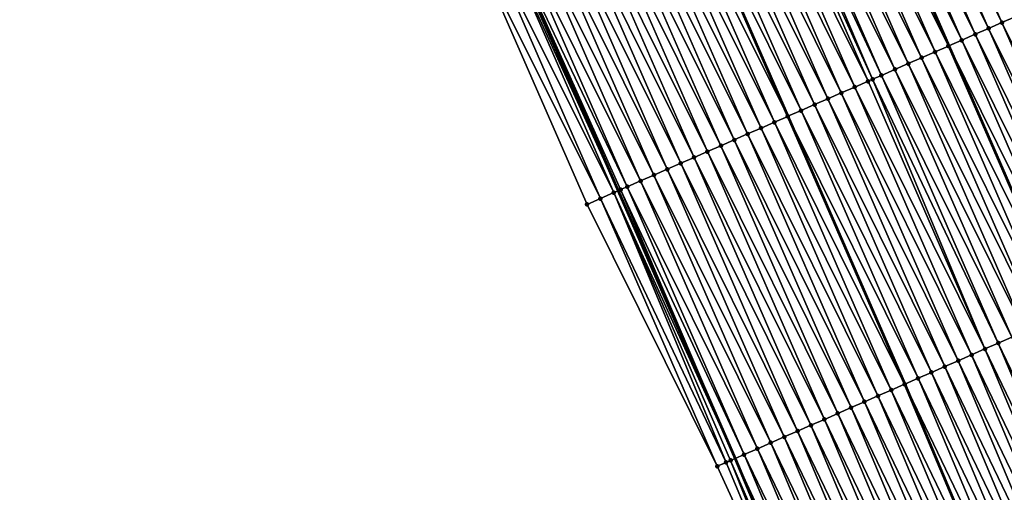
# Model space of a CAD drawing. Header units: feet. Extents: x 2017424 to 2024169, y 808042 to 818730.
# Tile 287 of 329: x 2023437 to 2023504, y 813171 to 813203. Entities that reach past the tile are written whole.
import ezdxf

# ---------------------------------------------------------------- set-up
doc = ezdxf.new("R2010")
doc.units = ezdxf.units.FT
doc.header["$MEASUREMENT"] = 0
for name, color, linetype, lineweight in [('EP_Travel Lane', 172, 'Continuous', 53), ('NB-Road Shots', 141, 'Continuous', 100), ('NB-Road X-Section', 40, 'Continuous', 13), ('STRIPING', 60, 'Continuous', 53)]:
    doc.layers.add(name, color=color, linetype=linetype, lineweight=lineweight)
doc.layers.add('I-77-MM15-17_NB-Surface-BORDER', color=7, linetype='Continuous')
doc.layers.add('I-77-MM15-17_NB-Surface-TIN', color=7, linetype='Continuous')

msp = doc.modelspace()

# ---------------------------------------------------------------- linework, layer by layer
at = {"layer": 'EP_Travel Lane'}
for points in [[(2023371.449695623, 813472.892696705, 326.5938106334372), (2023380.795184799, 813455.2186298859, 327.1322374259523), (2023390.02364402, 813437.2493236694, 327.7013616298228), (2023399.01652294, 813419.3938933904, 328.2628721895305), (2023408.070872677, 813401.3761900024, 328.8787481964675), (2023416.724848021, 813383.3546452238, 329.4557956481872), (2023425.378866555, 813365.3330105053, 330.0292703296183), (2023434.013600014, 813347.2615687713, 330.5942036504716), (2023442.604009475, 813329.208721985, 331.1415502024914), (2023451.244811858, 813311.0108459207, 331.6882756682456), (2023459.569727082, 813292.8331343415, 332.2104554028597), (2023467.895474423, 813274.6536058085, 332.6426963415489), (2023476.173951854, 813256.3434352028, 333.0959689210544), (2023484.331741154, 813238.0878300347, 333.524981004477), (2023492.490207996, 813219.8307086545, 333.8725731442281), (2023500.523173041, 813201.4333243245, 334.2589934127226), (2023508.520427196, 813183.1079765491, 334.7354333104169), (2023516.398043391, 813164.4391800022, 335.2132492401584), (2023523.936204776, 813145.9174991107, 335.5720610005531), (2023531.473768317, 813127.3972871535, 336.0061725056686), (2023538.035511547, 813111.2747198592, 336.4128975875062)], [(2023349.812466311, 813461.4026989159, 325.0343733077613), (2023359.122251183, 813443.7109964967, 325.6116527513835), (2023368.103608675, 813426.1983722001, 326.1246406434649), (2023377.053830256, 813408.3229158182, 326.7262671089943), (2023385.875022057, 813390.6683212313, 327.3341789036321), (2023394.530190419, 813372.6468372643, 327.8946966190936), (2023403.185622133, 813354.6248049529, 328.4334368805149), (2023411.782368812, 813336.6339787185, 328.9825244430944), (2023420.372991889, 813318.5806830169, 329.511720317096), (2023428.858886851, 813300.7223830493, 330.0091307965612), (2023437.182147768, 813282.5422272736, 330.4622820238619), (2023445.505345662, 813264.3622091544, 330.9222415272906), (2023453.668458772, 813246.2685382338, 331.3327702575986), (2023461.811636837, 813228.006736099, 331.7760458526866), (2023469.954345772, 813209.7444997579, 332.2092411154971), (2023477.905692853, 813191.5243459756, 332.6469170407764), (2023485.902966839, 813173.1989527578, 333.1211007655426), (2023493.506200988, 813155.1350730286, 333.5747173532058), (2023501.008854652, 813136.601273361, 334.0327772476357), (2023508.511752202, 813118.0668712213, 334.4599838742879), (2023515.046099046, 813101.9250791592, 334.8106257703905)]]:
    msp.add_polyline3d(points, dxfattribs=at)
at = {"layer": 'I-77-MM15-17_NB-Surface-BORDER', "color": 3, "linetype": 'Continuous', "lineweight": -3}
msp.add_polyline3d([(2023492.846535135, 813154.8665868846, 333.5110788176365), (2023484.68134851, 813172.6629261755, 332.9996934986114), (2023475.768105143, 813190.5869769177, 332.4583110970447), (2023467.8232611, 813208.7898379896, 332.013081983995), (2023460.137021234, 813227.2565420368, 331.6211557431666), (2023452.347383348, 813245.676566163, 331.2035544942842), (2023445.196295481, 813264.2199732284, 330.8909590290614), (2023435.971374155, 813281.9846266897, 330.3250207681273)], dxfattribs=at)
at = {"layer": 'I-77-MM15-17_NB-Surface-TIN', "color": 128, "linetype": 'Continuous', "lineweight": -3}
for points in [[(2023504.163456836, 813203.0250552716, 334.3880877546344), (2023496.119393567, 813221.4520076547, 334.0066065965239), (2023495.206357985, 813221.0441271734, 333.9732529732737)], [(2023504.163456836, 813203.0250552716, 334.3880877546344), (2023505.079707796, 813203.4256606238, 334.4193424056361), (2023496.119393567, 813221.4520076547, 334.0066065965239)], [(2023503.247220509, 813202.6244163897, 334.355164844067), (2023495.206357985, 813221.0441271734, 333.9732529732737), (2023494.293325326, 813220.6362401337, 333.9395472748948)], [(2023503.247220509, 813202.6244163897, 334.355164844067), (2023504.163456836, 813203.0250552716, 334.3880877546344), (2023495.206357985, 813221.0441271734, 333.9732529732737)], [(2023501.414723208, 813201.8231950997, 334.2921288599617), (2023493.380278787, 813220.2283842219, 333.9075126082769), (2023492.490207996, 813219.8307086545, 333.8725731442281)], [(2023502.33098876, 813202.2237670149, 334.3217198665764), (2023494.293325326, 813220.6362401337, 333.9395472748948), (2023493.380278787, 813220.2283842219, 333.9075126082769)], [(2023501.414723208, 813201.8231950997, 334.2921288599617), (2023502.33098876, 813202.2237670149, 334.3217198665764), (2023493.380278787, 813220.2283842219, 333.9075126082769)], [(2023502.33098876, 813202.2237670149, 334.3217198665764), (2023503.247220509, 813202.6244163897, 334.355164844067), (2023494.293325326, 813220.6362401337, 333.9395472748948)], [(2023499.582571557, 813201.0211817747, 334.1896854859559), (2023491.554528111, 813219.4119045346, 333.8022223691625), (2023490.641687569, 813219.0035866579, 333.7453882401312)], [(2023500.498496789, 813201.4225335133, 334.2580762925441), (2023492.467263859, 813219.8204574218, 333.8716724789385), (2023491.554528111, 813219.4119045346, 333.8022223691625)], [(2023499.582571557, 813201.0211817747, 334.1896854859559), (2023500.498496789, 813201.4225335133, 334.2580762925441), (2023491.554528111, 813219.4119045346, 333.8022223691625)], [(2023492.467263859, 813219.8204574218, 333.8716724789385), (2023500.523173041, 813201.4333243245, 334.2589934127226), (2023492.490207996, 813219.8307086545, 333.8725731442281)], [(2023500.498496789, 813201.4225335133, 334.2580762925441), (2023500.523173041, 813201.4333243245, 334.2589934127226), (2023492.467263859, 813219.8204574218, 333.8716724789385)], [(2023501.414723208, 813201.8231950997, 334.2921288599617), (2023492.490207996, 813219.8307086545, 333.8725731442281), (2023500.523173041, 813201.4333243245, 334.2589934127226)], [(2023498.666534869, 813200.620085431, 334.1340017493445), (2023490.641687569, 813219.0035866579, 333.7453882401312), (2023489.728857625, 813218.5952450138, 333.6872782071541)], [(2023498.666534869, 813200.620085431, 334.1340017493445), (2023499.582571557, 813201.0211817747, 334.1896854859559), (2023490.641687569, 813219.0035866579, 333.7453882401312)], [(2023496.834439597, 813199.8179429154, 334.0251305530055), (2023488.815978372, 813218.1870139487, 333.6351043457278), (2023487.903148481, 813217.7786721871, 333.5769880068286)], [(2023497.750475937, 813200.2190400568, 334.0808539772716), (2023489.728857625, 813218.5952450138, 333.6872782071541), (2023488.815978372, 813218.1870139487, 333.6351043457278)], [(2023496.834439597, 813199.8179429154, 334.0251305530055), (2023497.750475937, 813200.2190400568, 334.0808539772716), (2023488.815978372, 813218.1870139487, 333.6351043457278)], [(2023497.750475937, 813200.2190400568, 334.0808539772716), (2023498.666534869, 813200.620085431, 334.1340017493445), (2023489.728857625, 813218.5952450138, 333.6872782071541)], [(2023495.002370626, 813199.0157401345, 333.9132608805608), (2023486.990340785, 813217.3702806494, 333.5161995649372), (2023486.077596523, 813216.9617468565, 333.4477744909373)], [(2023495.3128839, 813199.1517528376, 333.934275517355), (2023487.432238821, 813217.5679996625, 333.5462173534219), (2023486.990340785, 813217.3702806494, 333.5161995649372)], [(2023495.002370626, 813199.0157401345, 333.9132608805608), (2023495.3128839, 813199.1517528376, 333.934275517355), (2023486.990340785, 813217.3702806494, 333.5161995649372)], [(2023495.918393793, 813199.4168674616, 333.9704861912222), (2023487.903148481, 813217.7786721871, 333.5769880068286), (2023487.432238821, 813217.5679996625, 333.5462173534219)], [(2023495.3128839, 813199.1517528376, 333.934275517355), (2023495.918393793, 813199.4168674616, 333.9704861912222), (2023487.432238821, 813217.5679996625, 333.5462173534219)], [(2023495.918393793, 813199.4168674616, 333.9704861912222), (2023496.834439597, 813199.8179429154, 334.0251305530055), (2023487.903148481, 813217.7786721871, 333.5769880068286)], [(2023494.086424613, 813198.6144360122, 333.8472392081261), (2023486.077596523, 813216.9617468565, 333.4477744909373), (2023485.164864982, 813216.553184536, 333.3778179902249)], [(2023494.086424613, 813198.6144360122, 333.8472392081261), (2023495.002370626, 813199.0157401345, 333.9132608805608), (2023486.077596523, 813216.9617468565, 333.4477744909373)], [(2023492.254567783, 813197.8117471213, 333.7111833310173), (2023484.252117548, 813216.1446578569, 333.3097748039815), (2023483.339342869, 813215.7361922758, 333.2450115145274)], [(2023493.170512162, 813198.213054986, 333.7773912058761), (2023485.164864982, 813216.553184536, 333.3778179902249), (2023484.252117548, 813216.1446578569, 333.3097748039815)], [(2023492.254567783, 813197.8117471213, 333.7111833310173), (2023493.170512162, 813198.213054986, 333.7773912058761), (2023484.252117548, 813216.1446578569, 333.3097748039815)], [(2023493.170512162, 813198.213054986, 333.7773912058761), (2023494.086424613, 813198.6144360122, 333.8472392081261), (2023485.164864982, 813216.553184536, 333.3778179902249)], [(2023490.422562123, 813197.0093992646, 333.5920954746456), (2023482.426526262, 813215.3278207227, 333.1852958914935), (2023481.522129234, 813214.9230366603, 333.1181058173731)], [(2023491.338558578, 813197.410587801, 333.6523662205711), (2023483.339342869, 813215.7361922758, 333.2450115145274), (2023482.426526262, 813215.3278207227, 333.1852958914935)], [(2023490.422562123, 813197.0093992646, 333.5920954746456), (2023491.338558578, 813197.410587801, 333.6523662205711), (2023482.426526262, 813215.3278207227, 333.1852958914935)], [(2023491.338558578, 813197.410587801, 333.6523662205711), (2023492.254567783, 813197.8117471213, 333.7111833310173), (2023483.339342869, 813215.7361922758, 333.2450115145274)], [(2023489.506565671, 813196.6082107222, 333.5318244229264), (2023481.513776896, 813214.9192983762, 333.117485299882), (2023480.60105902, 813214.510705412, 333.0458837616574)], [(2023481.513776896, 813214.9192983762, 333.117485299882), (2023489.514884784, 813196.6118543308, 333.5323718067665), (2023481.522129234, 813214.9230366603, 333.1181058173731)], [(2023489.506565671, 813196.6082107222, 333.5318244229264), (2023489.514884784, 813196.6118543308, 333.5323718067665), (2023481.513776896, 813214.9192983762, 333.117485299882)], [(2023490.422562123, 813197.0093992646, 333.5920954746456), (2023481.522129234, 813214.9230366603, 333.1181058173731), (2023489.514884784, 813196.6118543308, 333.5323718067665)], [(2023487.67475547, 813195.8054149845, 333.3904524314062), (2023479.688336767, 813214.1021222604, 332.9748089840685), (2023478.775631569, 813213.6935008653, 332.9016812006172)], [(2023488.590679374, 813196.2067697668, 333.4589946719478), (2023480.60105902, 813214.510705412, 333.0458837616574), (2023479.688336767, 813214.1021222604, 332.9748089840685)], [(2023487.67475547, 813195.8054149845, 333.3904524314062), (2023488.590679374, 813196.2067697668, 333.4589946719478), (2023479.688336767, 813214.1021222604, 332.9748089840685)], [(2023488.590679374, 813196.2067697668, 333.4589946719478), (2023489.506565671, 813196.6082107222, 333.5318244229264), (2023480.60105902, 813214.510705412, 333.0458837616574)], [(2023486.758851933, 813195.4040135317, 333.3195881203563), (2023478.775631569, 813213.6935008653, 332.9016812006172), (2023477.862902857, 813213.2849321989, 332.8313840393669)], [(2023486.758851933, 813195.4040135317, 333.3195881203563), (2023487.67475547, 813195.8054149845, 333.3904524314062), (2023478.775631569, 813213.6935008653, 332.9016812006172)], [(2023484.926977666, 813194.6013645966, 333.1855202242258), (2023476.950147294, 813212.8764237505, 332.7643195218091), (2023476.037361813, 813212.4679823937, 332.7008566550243)], [(2023485.842926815, 813195.0026615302, 333.2511842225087), (2023477.862902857, 813213.2849321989, 332.8313840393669), (2023476.950147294, 813212.8764237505, 332.7643195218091)], [(2023484.926977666, 813194.6013645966, 333.1855202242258), (2023485.842926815, 813195.0026615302, 333.2511842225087), (2023476.950147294, 813212.8764237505, 332.7643195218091)], [(2023485.842926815, 813195.0026615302, 333.2511842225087), (2023486.758851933, 813195.4040135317, 333.3195881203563), (2023477.862902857, 813213.2849321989, 332.8313840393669)], [(2023483.095067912, 813193.7987969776, 333.0554981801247), (2023475.124646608, 813212.0593834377, 332.6289334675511), (2023474.211959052, 813211.6507224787, 332.5536817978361)], [(2023484.011008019, 813194.2001146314, 333.1221931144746), (2023476.037361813, 813212.4679823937, 332.7008566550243), (2023475.124646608, 813212.0593834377, 332.6289334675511)], [(2023483.095067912, 813193.7987969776, 333.0554981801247), (2023484.011008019, 813194.2001146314, 333.1221931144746), (2023475.124646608, 813212.0593834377, 332.6289334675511)], [(2023484.011008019, 813194.2001146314, 333.1221931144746), (2023484.926977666, 813194.6013645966, 333.1855202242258), (2023476.037361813, 813212.4679823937, 332.7008566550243)], [(2023482.179176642, 813193.3973674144, 332.9832352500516), (2023474.211959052, 813211.6507224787, 332.5536817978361), (2023473.299262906, 813211.2420807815, 332.4794641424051)], [(2023482.179176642, 813193.3973674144, 332.9832352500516), (2023483.095067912, 813193.7987969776, 333.0554981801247), (2023474.211959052, 813211.6507224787, 332.5536817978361)], [(2023480.347370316, 813192.5945627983, 332.8414215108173), (2023472.386554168, 813210.8334673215, 332.4067623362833), (2023471.473816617, 813210.4249184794, 332.3375293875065)], [(2023481.263280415, 813192.9959492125, 332.9115375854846), (2023473.299262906, 813211.2420807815, 332.4794641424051), (2023472.386554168, 813210.8334673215, 332.4067623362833)], [(2023480.347370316, 813192.5945627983, 332.8414215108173), (2023481.263280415, 813192.9959492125, 332.9115375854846), (2023472.386554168, 813210.8334673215, 332.4067623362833)], [(2023481.263280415, 813192.9959492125, 332.9115375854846), (2023482.179176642, 813193.3973674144, 332.9832352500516), (2023473.299262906, 813211.2420807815, 332.4794641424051)], [(2023478.515552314, 813191.7917849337, 332.700938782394), (2023470.561146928, 813210.0162174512, 332.260126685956), (2023469.954345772, 813209.7444997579, 332.2092411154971)], [(2023479.431430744, 813192.1932439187, 332.7746655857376), (2023471.473816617, 813210.4249184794, 332.3375293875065), (2023470.561146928, 813210.0162174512, 332.260126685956)], [(2023478.515552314, 813191.7917849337, 332.700938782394), (2023479.431430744, 813192.1932439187, 332.7746655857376), (2023470.561146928, 813210.0162174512, 332.260126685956)], [(2023479.431430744, 813192.1932439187, 332.7746655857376), (2023480.347370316, 813192.5945627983, 332.8414215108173), (2023471.473816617, 813210.4249184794, 332.3375293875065)], [(2023477.599766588, 813191.390113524, 332.6166428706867), (2023469.648488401, 813209.6074913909, 332.181380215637), (2023468.735915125, 813209.1985741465, 332.0923704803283)], [(2023469.648488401, 813209.6074913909, 332.181380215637), (2023477.905692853, 813191.5243459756, 332.6469170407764), (2023469.831891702, 813209.6896664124, 332.1989722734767)], [(2023477.599766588, 813191.390113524, 332.6166428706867), (2023477.905692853, 813191.5243459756, 332.6469170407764), (2023469.648488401, 813209.6074913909, 332.181380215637)], [(2023469.831891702, 813209.6896664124, 332.1989722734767), (2023477.905692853, 813191.5243459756, 332.6469170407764), (2023469.954345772, 813209.7444997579, 332.2092411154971)], [(2023478.062990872, 813191.5933642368, 332.6624831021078), (2023478.515552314, 813191.7917849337, 332.700938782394), (2023469.954345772, 813209.7444997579, 332.2092411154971)], [(2023478.062990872, 813191.5933642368, 332.6624831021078), (2023469.954345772, 813209.7444997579, 332.2092411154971), (2023477.905692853, 813191.5243459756, 332.6469170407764)], [(2023476.68406204, 813190.9882560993, 332.5230918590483), (2023468.735915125, 813209.1985741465, 332.0923704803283), (2023467.8232611, 813208.7898379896, 332.013081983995)], [(2023475.768105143, 813190.5869769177, 332.4583110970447), (2023476.68406204, 813190.9882560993, 332.5230918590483), (2023467.8232611, 813208.7898379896, 332.013081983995)], [(2023476.68406204, 813190.9882560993, 332.5230918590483), (2023477.599766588, 813191.390113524, 332.6166428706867), (2023468.735915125, 813209.1985741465, 332.0923704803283)], [(2023513.077233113, 813185.099783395, 334.8687070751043), (2023505.079707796, 813203.4256606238, 334.4193424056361), (2023504.163456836, 813203.0250552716, 334.3880877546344)], [(2023511.244644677, 813184.298770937, 334.8160618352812), (2023503.247220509, 813202.6244163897, 334.355164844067), (2023502.33098876, 813202.2237670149, 334.3217198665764)], [(2023512.160943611, 813184.6992663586, 334.8418467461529), (2023504.163456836, 813203.0250552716, 334.3880877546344), (2023503.247220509, 813202.6244163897, 334.355164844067)], [(2023511.244644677, 813184.298770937, 334.8160618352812), (2023512.160943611, 813184.6992663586, 334.8418467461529), (2023503.247220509, 813202.6244163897, 334.355164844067)], [(2023512.160943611, 813184.6992663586, 334.8418467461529), (2023513.077233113, 813185.099783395, 334.8687070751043), (2023504.163456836, 813203.0250552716, 334.3880877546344)], [(2023510.32843617, 813183.8980683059, 334.7799673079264), (2023502.33098876, 813202.2237670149, 334.3217198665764), (2023501.414723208, 813201.8231950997, 334.2921288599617)], [(2023510.32843617, 813183.8980683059, 334.7799673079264), (2023511.244644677, 813184.298770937, 334.8160618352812), (2023502.33098876, 813202.2237670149, 334.3217198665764)], [(2023508.474167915, 813183.0877381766, 334.7333210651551), (2023500.498496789, 813201.4225335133, 334.2580762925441), (2023499.582571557, 813201.0211817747, 334.1896854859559)], [(2023500.498496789, 813201.4225335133, 334.2580762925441), (2023508.520427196, 813183.1079765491, 334.7354333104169), (2023500.523173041, 813201.4333243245, 334.2589934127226)], [(2023508.495783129, 813183.0972038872, 334.7346876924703), (2023508.520427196, 813183.1079765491, 334.7354333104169), (2023500.498496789, 813201.4225335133, 334.2580762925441)], [(2023508.474167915, 813183.0877381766, 334.7333210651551), (2023508.495783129, 813183.0972038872, 334.7346876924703), (2023500.498496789, 813201.4225335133, 334.2580762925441)], [(2023509.412065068, 813183.4977382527, 334.7624102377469), (2023501.414723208, 813201.8231950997, 334.2921288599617), (2023500.523173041, 813201.4333243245, 334.2589934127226)], [(2023509.412065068, 813183.4977382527, 334.7624102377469), (2023500.523173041, 813201.4333243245, 334.2589934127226), (2023508.520427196, 813183.1079765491, 334.7354333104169)], [(2023509.412065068, 813183.4977382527, 334.7624102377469), (2023510.32843617, 813183.8980683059, 334.7799673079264), (2023501.414723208, 813201.8231950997, 334.2921288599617)], [(2023506.663782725, 813182.294843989, 334.6150011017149), (2023498.666534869, 813200.620085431, 334.1340017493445), (2023497.750475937, 813200.2190400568, 334.0808539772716)], [(2023507.579820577, 813182.6959376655, 334.6705519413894), (2023499.582571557, 813201.0211817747, 334.1896854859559), (2023498.666534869, 813200.620085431, 334.1340017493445)], [(2023506.663782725, 813182.294843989, 334.6150011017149), (2023507.579820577, 813182.6959376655, 334.6705519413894), (2023498.666534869, 813200.620085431, 334.1340017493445)], [(2023507.579820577, 813182.6959376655, 334.6705519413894), (2023508.474167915, 813183.0877381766, 334.7333210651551), (2023499.582571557, 813201.0211817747, 334.1896854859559)], [(2023504.831785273, 813181.492477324, 334.4949778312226), (2023496.834439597, 813199.8179429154, 334.0251305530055), (2023495.918393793, 813199.4168674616, 333.9704861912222)], [(2023505.747778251, 813181.8936738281, 334.5556448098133), (2023497.750475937, 813200.2190400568, 334.0808539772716), (2023496.834439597, 813199.8179429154, 334.0251305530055)], [(2023504.831785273, 813181.492477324, 334.4949778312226), (2023505.747778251, 813181.8936738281, 334.5556448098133), (2023496.834439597, 813199.8179429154, 334.0251305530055)], [(2023505.747778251, 813181.8936738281, 334.5556448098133), (2023506.663782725, 813182.294843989, 334.6150011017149), (2023497.750475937, 813200.2190400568, 334.0808539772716)], [(2023502.999798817, 813180.6900854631, 334.373700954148), (2023495.3128839, 813199.1517528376, 333.934275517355), (2023495.002370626, 813199.0157401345, 333.9132608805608)], [(2023503.915788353, 813181.0912898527, 334.4347602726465), (2023495.918393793, 813199.4168674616, 333.9704861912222), (2023495.3128839, 813199.1517528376, 333.934275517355)], [(2023502.999798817, 813180.6900854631, 334.373700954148), (2023503.915788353, 813181.0912898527, 334.4347602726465), (2023495.3128839, 813199.1517528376, 333.934275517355)], [(2023503.915788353, 813181.0912898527, 334.4347602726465), (2023504.831785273, 813181.492477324, 334.4949778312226), (2023495.918393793, 813199.4168674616, 333.9704861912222)], [(2023502.083855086, 813180.2887761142, 334.3074194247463), (2023494.086424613, 813198.6144360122, 333.8472392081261), (2023493.170512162, 813198.213054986, 333.7773912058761)], [(2023502.999798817, 813180.6900854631, 334.373700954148), (2023495.002370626, 813199.0157401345, 333.9132608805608), (2023494.086424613, 813198.6144360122, 333.8472392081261)], [(2023502.083855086, 813180.2887761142, 334.3074194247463), (2023502.999798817, 813180.6900854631, 334.373700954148), (2023494.086424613, 813198.6144360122, 333.8472392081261)], [(2023500.252020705, 813179.4860357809, 334.1688044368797), (2023492.254567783, 813197.8117471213, 333.7111833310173), (2023491.338558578, 813197.410587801, 333.6523662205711)], [(2023501.16793857, 813179.887404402, 334.2380350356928), (2023493.170512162, 813198.213054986, 333.7773912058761), (2023492.254567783, 813197.8117471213, 333.7111833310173)], [(2023500.252020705, 813179.4860357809, 334.1688044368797), (2023501.16793857, 813179.887404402, 334.2380350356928), (2023492.254567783, 813197.8117471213, 333.7111833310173)], [(2023501.16793857, 813179.887404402, 334.2380350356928), (2023502.083855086, 813180.2887761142, 334.3074194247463), (2023493.170512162, 813198.213054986, 333.7773912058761)], [(2023499.336072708, 813179.0847362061, 334.1030092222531), (2023491.338558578, 813197.410587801, 333.6523662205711), (2023490.422562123, 813197.0093992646, 333.5920954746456)], [(2023499.336072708, 813179.0847362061, 334.1030092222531), (2023500.252020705, 813179.4860357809, 334.1688044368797), (2023491.338558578, 813197.410587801, 333.6523662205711)], [(2023497.504182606, 813178.2821235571, 333.9707471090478), (2023489.506565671, 813196.6082107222, 333.5318244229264), (2023488.590679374, 813196.2067697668, 333.4589946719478)], [(2023489.506565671, 813196.6082107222, 333.5318244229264), (2023497.512467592, 813178.2857534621, 333.9713442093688), (2023489.514884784, 813196.6118543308, 333.5323718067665)], [(2023497.504182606, 813178.2821235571, 333.9707471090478), (2023497.512467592, 813178.2857534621, 333.9713442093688), (2023489.506565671, 813196.6082107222, 333.5318244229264)], [(2023498.420128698, 813178.6834274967, 334.0367595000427), (2023490.422562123, 813197.0093992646, 333.5920954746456), (2023489.514884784, 813196.6118543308, 333.5323718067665)], [(2023498.420128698, 813178.6834274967, 334.0367595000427), (2023489.514884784, 813196.6118543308, 333.5323718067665), (2023497.512467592, 813178.2857534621, 333.9713442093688)], [(2023498.420128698, 813178.6834274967, 334.0367595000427), (2023499.336072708, 813179.0847362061, 334.1030092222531), (2023490.422562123, 813197.0093992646, 333.5920954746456)], [(2023495.672288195, 813177.47952078, 333.8389761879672), (2023487.67475547, 813195.8054149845, 333.3904524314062), (2023486.758851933, 813195.4040135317, 333.3195881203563)], [(2023496.58822957, 813177.880835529, 333.9055263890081), (2023488.590679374, 813196.2067697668, 333.4589946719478), (2023487.67475547, 813195.8054149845, 333.3904524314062)], [(2023495.672288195, 813177.47952078, 333.8389761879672), (2023496.58822957, 813177.880835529, 333.9055263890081), (2023487.67475547, 813195.8054149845, 333.3904524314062)], [(2023496.58822957, 813177.880835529, 333.9055263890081), (2023497.504182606, 813178.2821235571, 333.9707471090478), (2023488.590679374, 813196.2067697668, 333.4589946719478)], [(2023494.756369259, 813177.0781546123, 333.7698676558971), (2023486.758851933, 813195.4040135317, 333.3195881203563), (2023485.842926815, 813195.0026615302, 333.2511842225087)], [(2023494.756369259, 813177.0781546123, 333.7698676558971), (2023495.672288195, 813177.47952078, 333.8389761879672), (2023486.758851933, 813195.4040135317, 333.3195881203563)], [(2023492.924476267, 813176.275548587, 333.6379351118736), (2023484.926977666, 813194.6013645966, 333.1855202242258), (2023484.011008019, 813194.2001146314, 333.1221931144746)], [(2023493.840431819, 813176.676830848, 333.702868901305), (2023485.842926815, 813195.0026615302, 333.2511842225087), (2023484.926977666, 813194.6013645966, 333.1855202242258)], [(2023492.924476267, 813176.275548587, 333.6379351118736), (2023493.840431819, 813176.676830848, 333.702868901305), (2023484.926977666, 813194.6013645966, 333.1855202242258)], [(2023493.840431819, 813176.676830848, 333.702868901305), (2023494.756369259, 813177.0781546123, 333.7698676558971), (2023485.842926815, 813195.0026615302, 333.2511842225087)], [(2023491.092526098, 813175.473073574, 333.5125210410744), (2023483.095067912, 813193.7987969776, 333.0554981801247), (2023482.179176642, 813193.3973674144, 332.9832352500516)], [(2023492.008495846, 813175.8743233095, 333.575836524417), (2023484.011008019, 813194.2001146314, 333.1221931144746), (2023483.095067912, 813193.7987969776, 333.0554981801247)], [(2023491.092526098, 813175.473073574, 333.5125210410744), (2023492.008495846, 813175.8743233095, 333.575836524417), (2023483.095067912, 813193.7987969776, 333.0554981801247)], [(2023492.008495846, 813175.8743233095, 333.575836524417), (2023492.924476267, 813176.275548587, 333.6379351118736), (2023484.011008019, 813194.2001146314, 333.1221931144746)], [(2023490.176598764, 813175.0717266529, 333.4443701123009), (2023482.179176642, 813193.3973674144, 332.9832352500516), (2023481.263280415, 813192.9959492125, 332.9115375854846)], [(2023490.176598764, 813175.0717266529, 333.4443701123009), (2023491.092526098, 813175.473073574, 333.5125210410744), (2023482.179176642, 813193.3973674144, 332.9832352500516)], [(2023488.344741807, 813174.2690380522, 333.3083290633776), (2023480.347370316, 813192.5945627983, 332.8414215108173), (2023479.431430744, 813192.1932439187, 332.7746655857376)], [(2023489.260671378, 813174.6703798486, 333.3762250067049), (2023481.263280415, 813192.9959492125, 332.9115375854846), (2023480.347370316, 813192.5945627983, 332.8414215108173)], [(2023488.344741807, 813174.2690380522, 333.3083290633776), (2023489.260671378, 813174.6703798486, 333.3762250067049), (2023480.347370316, 813192.5945627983, 332.8414215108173)], [(2023489.260671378, 813174.6703798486, 333.3762250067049), (2023490.176598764, 813175.0717266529, 333.4443701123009), (2023481.263280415, 813192.9959492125, 332.9115375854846)], [(2023486.512891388, 813173.4663344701, 333.1715426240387), (2023478.515552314, 813191.7917849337, 332.700938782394), (2023478.062990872, 813191.5933642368, 332.6624831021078)], [(2023487.428792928, 813173.8677404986, 333.242634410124), (2023479.431430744, 813192.1932439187, 332.7746655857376), (2023478.515552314, 813191.7917849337, 332.700938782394)], [(2023486.512891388, 813173.4663344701, 333.1715426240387), (2023487.428792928, 813173.8677404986, 333.242634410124), (2023478.515552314, 813191.7917849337, 332.700938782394)], [(2023487.428792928, 813173.8677404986, 333.242634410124), (2023488.344741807, 813174.2690380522, 333.3083290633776), (2023479.431430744, 813192.1932439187, 332.7746655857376)], [(2023485.287426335, 813172.9290446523, 333.0675010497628), (2023477.599766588, 813191.390113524, 332.6166428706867), (2023476.68406204, 813190.9882560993, 332.5230918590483)], [(2023477.599766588, 813191.390113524, 332.6166428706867), (2023485.902966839, 813173.1989527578, 333.1211007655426), (2023477.905692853, 813191.5243459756, 332.6469170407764)], [(2023485.597030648, 813173.0648349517, 333.0957992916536), (2023485.902966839, 813173.1989527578, 333.1211007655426), (2023477.599766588, 813191.390113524, 332.6166428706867)], [(2023485.287426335, 813172.9290446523, 333.0675010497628), (2023485.597030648, 813173.0648349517, 333.0957992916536), (2023477.599766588, 813191.390113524, 332.6166428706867)], [(2023478.062990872, 813191.5933642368, 332.6624831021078), (2023477.905692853, 813191.5243459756, 332.6469170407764), (2023485.902966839, 813173.1989527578, 333.1211007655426)], [(2023486.512891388, 813173.4663344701, 333.1715426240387), (2023478.062990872, 813191.5933642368, 332.6624831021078), (2023485.902966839, 813173.1989527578, 333.1211007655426)], [(2023484.68134851, 813172.6629261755, 332.9996934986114), (2023476.68406204, 813190.9882560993, 332.5230918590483), (2023475.768105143, 813190.5869769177, 332.4583110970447)], [(2023484.68134851, 813172.6629261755, 332.9996934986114), (2023485.287426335, 813172.9290446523, 333.0675010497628), (2023476.68406204, 813190.9882560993, 332.5230918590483)], [(2023511.724319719, 813162.5401901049, 334.904573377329), (2023503.915788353, 813181.0912898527, 334.4347602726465), (2023502.999798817, 813180.6900854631, 334.373700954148)], [(2023512.650746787, 813162.9166667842, 334.9683238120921), (2023504.831785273, 813181.492477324, 334.4949778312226), (2023503.915788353, 813181.0912898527, 334.4347602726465)], [(2023511.724319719, 813162.5401901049, 334.904573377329), (2023512.650746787, 813162.9166667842, 334.9683238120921), (2023503.915788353, 813181.0912898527, 334.4347602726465)], [(2023509.871486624, 813161.7871847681, 334.7744098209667), (2023502.083855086, 813180.2887761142, 334.3074194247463), (2023501.16793857, 813179.887404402, 334.2380350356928)], [(2023510.797886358, 813162.1637289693, 334.8416192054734), (2023502.999798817, 813180.6900854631, 334.373700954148), (2023502.083855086, 813180.2887761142, 334.3074194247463)], [(2023509.871486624, 813161.7871847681, 334.7744098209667), (2023510.797886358, 813162.1637289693, 334.8416192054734), (2023502.083855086, 813180.2887761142, 334.3074194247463)], [(2023510.797886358, 813162.1637289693, 334.8416192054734), (2023511.724319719, 813162.5401901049, 334.904573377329), (2023502.999798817, 813180.6900854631, 334.373700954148)], [(2023508.945122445, 813161.4105527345, 334.7027010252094), (2023501.16793857, 813179.887404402, 334.2380350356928), (2023500.252020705, 813179.4860357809, 334.1688044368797)], [(2023508.945122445, 813161.4105527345, 334.7027010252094), (2023509.871486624, 813161.7871847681, 334.7744098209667), (2023501.16793857, 813179.887404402, 334.2380350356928)], [(2023507.092382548, 813160.6573171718, 334.560743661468), (2023499.336072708, 813179.0847362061, 334.1030092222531), (2023498.420128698, 813178.6834274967, 334.0367595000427)], [(2023508.018761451, 813161.0339128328, 334.6305891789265), (2023500.252020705, 813179.4860357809, 334.1688044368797), (2023499.336072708, 813179.0847362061, 334.1030092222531)], [(2023507.092382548, 813160.6573171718, 334.560743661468), (2023508.018761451, 813161.0339128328, 334.6305891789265), (2023499.336072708, 813179.0847362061, 334.1030092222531)], [(2023508.018761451, 813161.0339128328, 334.6305891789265), (2023508.945122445, 813161.4105527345, 334.7027010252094), (2023500.252020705, 813179.4860357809, 334.1688044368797)], [(2023505.239594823, 813159.9041997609, 334.424838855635), (2023497.504182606, 813178.2821235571, 333.9707471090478), (2023496.58822957, 813177.880835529, 333.9055263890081)], [(2023497.504182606, 813178.2821235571, 333.9707471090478), (2023505.247835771, 813159.9075501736, 334.4254718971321), (2023497.512467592, 813178.2857534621, 333.9713442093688)], [(2023505.239594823, 813159.9041997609, 334.424838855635), (2023505.247835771, 813159.9075501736, 334.4254718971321), (2023497.504182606, 813178.2821235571, 333.9707471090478)], [(2023506.165963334, 813160.2808210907, 334.4959993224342), (2023498.420128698, 813178.6834274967, 334.0367595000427), (2023497.512467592, 813178.2857534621, 333.9713442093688)], [(2023506.165963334, 813160.2808210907, 334.4959993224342), (2023497.512467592, 813178.2857534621, 333.9713442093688), (2023505.247835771, 813159.9075501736, 334.4254718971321)], [(2023506.165963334, 813160.2808210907, 334.4959993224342), (2023507.092382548, 813160.6573171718, 334.560743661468), (2023498.420128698, 813178.6834274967, 334.0367595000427)], [(2023504.313205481, 813159.5276298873, 334.356314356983), (2023496.58822957, 813177.880835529, 333.9055263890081), (2023495.672288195, 813177.47952078, 333.8389761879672)], [(2023504.313205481, 813159.5276298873, 334.356314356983), (2023505.239594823, 813159.9041997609, 334.424838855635), (2023496.58822957, 813177.880835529, 333.9055263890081)], [(2023502.460360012, 813158.7746551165, 334.2277165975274), (2023494.756369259, 813177.0781546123, 333.7698676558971), (2023493.840431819, 813176.676830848, 333.702868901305)], [(2023503.386773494, 813159.1511653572, 334.2931862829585), (2023495.672288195, 813177.47952078, 333.8389761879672), (2023494.756369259, 813177.0781546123, 333.7698676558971)], [(2023502.460360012, 813158.7746551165, 334.2277165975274), (2023503.386773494, 813159.1511653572, 334.2931862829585), (2023494.756369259, 813177.0781546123, 333.7698676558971)], [(2023503.386773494, 813159.1511653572, 334.2931862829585), (2023504.313205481, 813159.5276298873, 334.356314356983), (2023495.672288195, 813177.47952078, 333.8389761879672)], [(2023500.607534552, 813158.0216309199, 334.0965869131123), (2023492.924476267, 813176.275548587, 333.6379351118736), (2023492.008495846, 813175.8743233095, 333.575836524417)], [(2023501.533956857, 813158.3981193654, 334.1609400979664), (2023493.840431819, 813176.676830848, 333.702868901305), (2023492.924476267, 813176.275548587, 333.6379351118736)], [(2023500.607534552, 813158.0216309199, 334.0965869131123), (2023501.533956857, 813158.3981193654, 334.1609400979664), (2023492.924476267, 813176.275548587, 333.6379351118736)], [(2023501.533956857, 813158.3981193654, 334.1609400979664), (2023502.460360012, 813158.7746551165, 334.2277165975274), (2023493.840431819, 813176.676830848, 333.702868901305)], [(2023499.681095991, 813157.645182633, 334.0342909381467), (2023492.008495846, 813175.8743233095, 333.575836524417), (2023491.092526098, 813175.473073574, 333.5125210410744)], [(2023499.681095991, 813157.645182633, 334.0342909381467), (2023500.607534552, 813158.0216309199, 334.0965869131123), (2023492.008495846, 813175.8743233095, 333.575836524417)], [(2023497.828303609, 813156.8920767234, 333.8989753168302), (2023490.176598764, 813175.0717266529, 333.4443701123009), (2023489.260671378, 813174.6703798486, 333.3762250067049)], [(2023498.754707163, 813157.2686114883, 333.9657013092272), (2023491.092526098, 813175.473073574, 333.5125210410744), (2023490.176598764, 813175.0717266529, 333.4443701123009)], [(2023497.828303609, 813156.8920767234, 333.8989753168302), (2023498.754707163, 813157.2686114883, 333.9657013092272), (2023490.176598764, 813175.0717266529, 333.4443701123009)], [(2023498.754707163, 813157.2686114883, 333.9657013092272), (2023499.681095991, 813157.645182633, 334.0342909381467), (2023491.092526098, 813175.473073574, 333.5125210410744)], [(2023495.975484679, 813156.1390363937, 333.7670191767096), (2023488.344741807, 813174.2690380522, 333.3083290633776), (2023487.428792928, 813173.8677404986, 333.242634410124)], [(2023496.901894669, 813156.5155552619, 333.8329308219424), (2023489.260671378, 813174.6703798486, 333.3762250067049), (2023488.344741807, 813174.2690380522, 333.3083290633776)], [(2023495.975484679, 813156.1390363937, 333.7670191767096), (2023496.901894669, 813156.5155552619, 333.8329308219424), (2023488.344741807, 813174.2690380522, 333.3083290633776)], [(2023496.901894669, 813156.5155552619, 333.8329308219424), (2023497.828303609, 813156.8920767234, 333.8989753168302), (2023489.260671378, 813174.6703798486, 333.3762250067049)], [(2023495.049075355, 813155.7625158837, 333.7010234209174), (2023487.428792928, 813173.8677404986, 333.242634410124), (2023486.512891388, 813173.4663344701, 333.1715426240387)], [(2023495.049075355, 813155.7625158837, 333.7010234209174), (2023495.975484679, 813156.1390363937, 333.7670191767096), (2023487.428792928, 813173.8677404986, 333.242634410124)], [(2023492.846535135, 813154.8665868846, 333.5110788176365), (2023485.287426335, 813172.9290446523, 333.0675010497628), (2023484.68134851, 813172.6629261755, 332.9996934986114)], [(2023492.846535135, 813154.8665868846, 333.5110788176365), (2023485.597030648, 813173.0648349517, 333.0957992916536), (2023485.287426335, 813172.9290446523, 333.0675010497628)], [(2023493.412653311, 813155.0970261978, 333.5668977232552), (2023485.902966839, 813173.1989527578, 333.1211007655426), (2023485.597030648, 813173.0648349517, 333.0957992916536)], [(2023493.412653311, 813155.0970261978, 333.5668977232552), (2023485.597030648, 813173.0648349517, 333.0957992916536), (2023492.846535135, 813154.8665868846, 333.5110788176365)], [(2023494.122735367, 813155.3858240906, 333.6262533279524), (2023486.512891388, 813173.4663344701, 333.1715426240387), (2023485.902966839, 813173.1989527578, 333.1211007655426)], [(2023494.122735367, 813155.3858240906, 333.6262533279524), (2023485.902966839, 813173.1989527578, 333.1211007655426), (2023493.506200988, 813155.1350730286, 333.5747173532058)], [(2023493.412653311, 813155.0970261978, 333.5668977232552), (2023493.506200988, 813155.1350730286, 333.5747173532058), (2023485.902966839, 813173.1989527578, 333.1211007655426)], [(2023494.122735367, 813155.3858240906, 333.6262533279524), (2023495.049075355, 813155.7625158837, 333.7010234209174), (2023486.512891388, 813173.4663344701, 333.1715426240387)]]:
    msp.add_3dface(points, dxfattribs=at)
at = {"layer": 'NB-Road Shots', "lineweight": 100}
for p in [(2023503.247220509, 813202.6244163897, 334.355164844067), (2023504.163456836, 813203.0250552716, 334.3880877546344), (2023502.33098876, 813202.2237670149, 334.3217198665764), (2023500.498496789, 813201.4225335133, 334.2580762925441), (2023501.414723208, 813201.8231950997, 334.2921288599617), (2023498.666534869, 813200.620085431, 334.1340017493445), (2023499.582571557, 813201.0211817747, 334.1896854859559), (2023496.834439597, 813199.8179429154, 334.0251305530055), (2023497.750475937, 813200.2190400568, 334.0808539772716), (2023495.3128839, 813199.1517528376, 333.934275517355), (2023495.918393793, 813199.4168674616, 333.9704861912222), (2023494.086424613, 813198.6144360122, 333.8472392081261), (2023495.002370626, 813199.0157401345, 333.9132608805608), (2023492.254567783, 813197.8117471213, 333.7111833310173), (2023493.170512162, 813198.213054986, 333.7773912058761), (2023491.338558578, 813197.410587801, 333.6523662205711), (2023489.506565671, 813196.6082107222, 333.5318244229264), (2023490.422562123, 813197.0093992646, 333.5920954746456), (2023487.67475547, 813195.8054149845, 333.3904524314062), (2023488.590679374, 813196.2067697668, 333.4589946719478), (2023486.758851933, 813195.4040135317, 333.3195881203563), (2023484.926977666, 813194.6013645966, 333.1855202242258), (2023485.842926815, 813195.0026615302, 333.2511842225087), (2023483.095067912, 813193.7987969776, 333.0554981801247), (2023484.011008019, 813194.2001146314, 333.1221931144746), (2023482.179176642, 813193.3973674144, 332.9832352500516), (2023480.347370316, 813192.5945627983, 332.8414215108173), (2023481.263280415, 813192.9959492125, 332.9115375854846), (2023478.515552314, 813191.7917849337, 332.700938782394), (2023479.431430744, 813192.1932439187, 332.7746655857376), (2023477.599766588, 813191.390113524, 332.6166428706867), (2023478.062990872, 813191.5933642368, 332.6624831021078), (2023475.768105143, 813190.5869769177, 332.4583110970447), (2023476.68406204, 813190.9882560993, 332.5230918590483), (2023503.915788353, 813181.0912898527, 334.4347602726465), (2023502.083855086, 813180.2887761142, 334.3074194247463), (2023502.999798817, 813180.6900854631, 334.373700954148), (2023501.16793857, 813179.887404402, 334.2380350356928), (2023499.336072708, 813179.0847362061, 334.1030092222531), (2023500.252020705, 813179.4860357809, 334.1688044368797), (2023497.504182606, 813178.2821235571, 333.9707471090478), (2023498.420128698, 813178.6834274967, 334.0367595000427), (2023496.58822957, 813177.880835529, 333.9055263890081), (2023494.756369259, 813177.0781546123, 333.7698676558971), (2023495.672288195, 813177.47952078, 333.8389761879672), (2023492.924476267, 813176.275548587, 333.6379351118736), (2023493.840431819, 813176.676830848, 333.702868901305), (2023492.008495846, 813175.8743233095, 333.575836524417), (2023490.176598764, 813175.0717266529, 333.4443701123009), (2023491.092526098, 813175.473073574, 333.5125210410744), (2023488.344741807, 813174.2690380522, 333.3083290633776), (2023489.260671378, 813174.6703798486, 333.3762250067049), (2023487.428792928, 813173.8677404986, 333.242634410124), (2023485.287426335, 813172.9290446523, 333.0675010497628), (2023485.597030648, 813173.0648349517, 333.0957992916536), (2023486.512891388, 813173.4663344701, 333.1715426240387), (2023484.68134851, 813172.6629261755, 332.9996934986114)]:
    msp.add_point(p, dxfattribs=at)
at = {"layer": 'NB-Road X-Section', "extrusion": (0.3998810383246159, -0.9163048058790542, 0.02192391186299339), "elevation": 64026.43701873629, "flags": 128}
msp.add_lwpolyline([(2179858.05291123, -1069.491593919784), (2179858.004963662, -1069.492853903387), (2179857.004963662, -1069.521239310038), (2179856.004963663, -1069.547693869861), (2179855.004963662, -1069.578956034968), (2179854.004963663, -1069.611886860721), (2179853.004963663, -1069.645339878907), (2179852.004963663, -1069.67493799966), (2179851.004963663, -1069.708998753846), (2179850.004963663, -1069.777406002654), (2179849.004963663, -1069.833103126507), (2179848.004963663, -1069.886263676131), (2179847.004963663, -1069.942000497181), (2179846.004963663, -1069.996657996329), (2179845.343958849, -1070.032877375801), (2179845.004963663, -1070.053897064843), (2179844.004963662, -1070.119934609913), (2179843.004963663, -1070.189799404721), (2179842.004963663, -1070.256023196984), (2179841.004963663, -1070.314854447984), (2179840.004963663, -1070.375139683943), (2179839.004963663, -1070.435425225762), (2179838.004963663, -1070.508272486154), (2179837.004963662, -1070.576831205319), (2179836.004963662, -1070.647712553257), (2179835.004963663, -1070.716132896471), (2179834.004963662, -1070.781812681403), (2179833.004963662, -1070.845155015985), (2179832.004963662, -1070.911865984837), (2179831.004963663, -1070.984146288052), (2179830.004963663, -1071.055861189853), (2179829.004963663, -1071.125994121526), (2179828.004963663, -1071.192766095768), (2179827.004963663, -1071.266510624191), (2179826.510815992, -1071.304975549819), (2179826.004963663, -1071.350826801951), (2179825.004963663, -1071.444400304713), (2179824.004963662, -1071.509196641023)], dxfattribs=at)
at = {"layer": 'NB-Road X-Section', "extrusion": (0.3998810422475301, -0.9163048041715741, 0.0219239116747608), "elevation": 64046.44634517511, "flags": 128}
msp.add_lwpolyline([(2179858.08556885, -1069.483567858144), (2179858.004689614, -1069.485598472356), (2179857.004689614, -1069.511064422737), (2179856.004689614, -1069.536997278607), (2179855.004689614, -1069.563864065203), (2179854.004689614, -1069.589655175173), (2179853.004689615, -1069.625758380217), (2179852.004689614, -1069.643319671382), (2179851.004689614, -1069.671048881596), (2179850.98109266, -1069.67241583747), (2179850.004689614, -1069.735200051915), (2179849.004689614, -1069.790764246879), (2179848.004689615, -1069.850134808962), (2179847.004689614, -1069.91081637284), (2179846.004689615, -1069.971048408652), (2179845.004689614, -1070.032122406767), (2179844.004689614, -1070.098419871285), (2179843.004689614, -1070.167820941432), (2179842.004689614, -1070.237068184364), (2179841.004689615, -1070.302879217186), (2179840.004689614, -1070.369144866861), (2179839.004689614, -1070.435173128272), (2179838.004689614, -1070.500409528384), (2179837.004689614, -1070.566975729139), (2179836.004689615, -1070.636100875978), (2179835.004689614, -1070.703115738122), (2179834.004689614, -1070.768065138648), (2179833.004689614, -1070.830178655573), (2179832.004689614, -1070.89350936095), (2179831.004689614, -1070.96167667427), (2179830.004689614, -1071.029838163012), (2179829.004689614, -1071.097750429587), (2179828.004689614, -1071.163460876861), (2179827.004689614, -1071.234569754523), (2179826.004689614, -1071.310331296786), (2179825.66661647, -1071.338636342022), (2179825.004689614, -1071.406460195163)], dxfattribs=at)
at = {"layer": 'STRIPING'}
msp.add_polyline3d([(2023360.936893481, 813467.3103590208, 325.8444488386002), (2023370.28141064, 813449.6366144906, 326.4090313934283), (2023379.392026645, 813431.8911783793, 326.9882228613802), (2023388.356058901, 813414.0232423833, 327.6071202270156), (2023397.289673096, 813396.178372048, 328.2356341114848), (2023405.944878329, 813378.1568113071, 328.7931030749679), (2023414.600299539, 813360.1348008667, 329.3327115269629), (2023423.216896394, 813342.1024697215, 329.8853580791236), (2023431.807370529, 813324.0494870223, 330.4272093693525), (2023440.37283529, 813306.0165430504, 330.9711984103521), (2023448.695029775, 813287.8363174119, 331.4414655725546), (2023457.017394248, 813269.6557204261, 331.893351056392), (2023465.235344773, 813251.4476015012, 332.2831276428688), (2023473.378727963, 813233.1853393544, 332.7017053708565), (2023481.522129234, 813214.9230366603, 333.1181058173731), (2023489.514884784, 813196.6118543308, 333.5323718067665), (2023497.512467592, 813178.2857534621, 333.9713442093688), (2023505.247835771, 813159.9075501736, 334.4254718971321), (2023512.750839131, 813141.3728696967, 334.8385385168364), (2023520.253753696, 813122.8384085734, 335.2628432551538), (2023526.786756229, 813106.6999225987, 335.628748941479)], dxfattribs=at)

doc.saveas('drawing.dxf')
